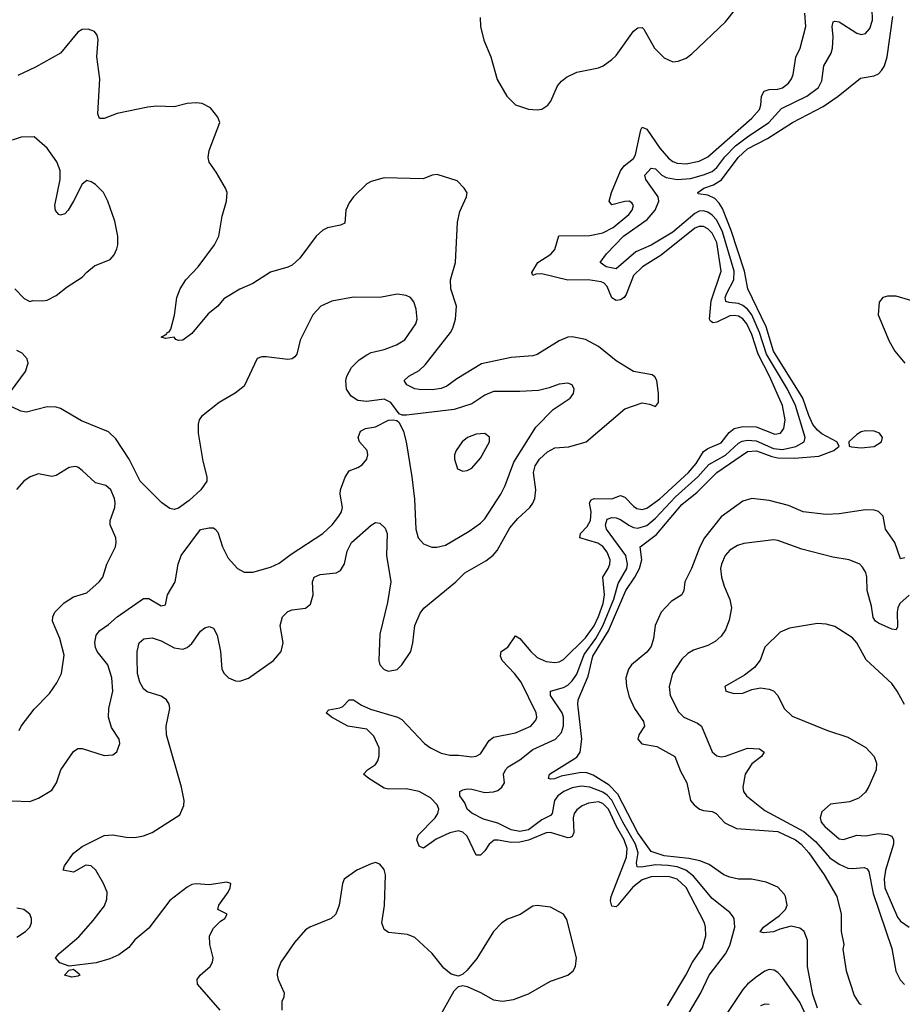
# Model space of a CAD drawing. Header units: inches. Extents: x 1771504 to 1971212, y 471788 to 643615.
# Tile 435 of 587: x 1835224 to 1839258, y 623177 to 627680. Entities that reach past the tile are written whole.
import ezdxf

# ---------------------------------------------------------------- set-up
doc = ezdxf.new("R2010")
doc.units = ezdxf.units.IN
doc.header["$MEASUREMENT"] = 0
doc.layers.add('B8632', color=7, linetype='Continuous')

msp = doc.modelspace()

# ---------------------------------------------------------------- linework, layer by layer
at = {"layer": 'B8632', "color": 5}
for points, elevation in [([(1838184.5, 623170), (1838269.2, 623310), (1838299, 623370), (1838344.4, 623435.6), (1838360.7, 623490), (1838359.1, 623530), (1838353.7, 623550), (1838270, 623711.3), (1838230, 623748.8), (1838190, 623761.4), (1838110, 623760.1), (1838070, 623746.6), (1838026.9, 623713.1), (1837957.7, 623630), (1837950, 623623.7), (1837930, 623626.6), (1837923.9, 623650), (1837927.8, 623670), (1837998.1, 623850), (1838000.9, 623890), (1837987.3, 623930), (1837951.9, 623990), (1837914.7, 624070), (1837890, 624096.3), (1837870, 624102.7), (1837823.6, 624096.4), (1837795.4, 624084.6), (1837770, 624066.8), (1837758.4, 624050), (1837753.1, 624030), (1837756.7, 623963.3), (1837750, 623944.5), (1837739.6, 623940.4), (1837730, 623938.1), (1837650, 623963.4), (1837630, 623960.8), (1837550, 623928), (1837510, 623918.4), (1837470, 623917.1), (1837411.6, 623928.4), (1837392.8, 623927.2), (1837370.2, 623910), (1837350, 623879.3), (1837330, 623859.3), (1837310, 623858.9), (1837270, 623946.8), (1837250, 623965.2), (1837230, 623970.4), (1837190, 623961.1), (1837126.9, 623933.1), (1837070, 623890.7), (1837050, 623900.3), (1837038.9, 623930), (1837044.9, 623950), (1837123.4, 624030), (1837135.6, 624050), (1837139, 624070), (1837131.6, 624090), (1837101, 624121), (1837050.5, 624150.5), (1836990, 624162.5), (1836910, 624161.5), (1836890, 624165.8), (1836819.7, 624210), (1836795.6, 624230), (1836813, 624250), (1836850, 624273.4), (1836860.2, 624290), (1836866.3, 624313.7), (1836866.8, 624350), (1836842.8, 624402.8), (1836810, 624435), (1836724.4, 624450), (1836649.6, 624490), (1836624.5, 624510), (1836636.6, 624523.4), (1836687.4, 624532.6), (1836701, 624539), (1836730, 624570.4), (1836750, 624569), (1836785.6, 624545.6), (1836826.9, 624526.9), (1836950.1, 624490.1), (1836970, 624479.3), (1837074.7, 624370), (1837102.3, 624350), (1837150, 624325.7), (1837190, 624316.5), (1837230, 624317.3), (1837290, 624309.3), (1837310, 624312.4), (1837330, 624322.8), (1837370, 624383.2), (1837390, 624399), (1837490, 624419.3), (1837559.8, 624450), (1837582.8, 624477.2), (1837587.7, 624490), (1837584.1, 624510), (1837515.8, 624650), (1837486.4, 624690), (1837429.9, 624750), (1837421.2, 624770), (1837424.2, 624790), (1837454.5, 624810), (1837490, 624862.4), (1837510, 624850.3), (1837559.7, 624790), (1837590, 624763.8), (1837630, 624745.1), (1837670, 624741), (1837690, 624744.1), (1837710, 624754.2), (1837810, 624854), (1837850, 624907.6), (1837870, 624950.1), (1837890.5, 625010.5), (1837897.3, 625050), (1837888.7, 625130), (1837913.6, 625170), (1837921.6, 625190), (1837922.5, 625210), (1837910, 625244.4), (1837890, 625270.9), (1837866.2, 625286.2), (1837783.9, 625310), (1837786.8, 625330), (1837817.5, 625362.5), (1837832.8, 625390), (1837836, 625430), (1837828.7, 625470), (1837835.9, 625484.1), (1837850, 625490.5), (1837930, 625488.9), (1837970, 625504.4), (1837990, 625497.1), (1838030, 625455), (1838045.5, 625445.5), (1838070, 625440.8), (1838090, 625446.3), (1838150, 625489.1), (1838281.3, 625610), (1838315.4, 625650), (1838350, 625705.9), (1838370, 625719.5), (1838430, 625745.2), (1838467.6, 625792.4), (1838490, 625811.4), (1838530, 625820.3), (1838590, 625818.1), (1838675, 625785), (1838701.3, 625790), (1838717.5, 625810), (1838722.5, 625850), (1838710, 625915.3), (1838651.9, 626050), (1838599, 626150), (1838570, 626240.5), (1838547.1, 626290), (1838530, 626312), (1838510, 626323.7), (1838490, 626328.2), (1838470, 626325.7), (1838410, 626297.1), (1838393.4, 626293.4), (1838381, 626301), (1838377, 626310), (1838385, 626395), (1838429.9, 626530.1), (1838410, 626661.2), (1838390, 626704.3), (1838370, 626724.3), (1838350, 626735.3), (1838330, 626735.2), (1838310, 626726.3), (1838156.1, 626603.9), (1838070.1, 626550), (1838030.1, 626509.9), (1837996.4, 626423.6), (1837986.4, 626410), (1837970, 626398.6), (1837950, 626395.8), (1837930, 626407.8), (1837910, 626460.7), (1837895.2, 626475.2), (1837881.3, 626481.3), (1837822, 626490), (1837730, 626489.3), (1837610, 626518), (1837582.8, 626517.2), (1837569.8, 626509.8), (1837564.5, 626524.5), (1837592.9, 626570), (1837651.4, 626608.6), (1837670.3, 626629.7), (1837688.2, 626691.8), (1837830, 626693.3), (1837890, 626706.1), (1837937.3, 626730), (1838008.8, 626790), (1838023.1, 626810), (1838029.7, 626830), (1838022.6, 626842.6), (1838010, 626849.7), (1837990, 626848.7), (1837930, 626833), (1837918, 626850), (1837928.4, 626890), (1837970.3, 626989.7), (1837987.5, 627012.5), (1838030, 627045.7), (1838038.3, 627061.7), (1838063.1, 627176.9), (1838070, 627188.9), (1838090, 627179.4), (1838150, 627093.2), (1838190, 627046.5), (1838210, 627031.3), (1838230, 627023.7), (1838270, 627021.9), (1838330, 627034), (1838370, 627052.5), (1838570.5, 627230), (1838605.2, 627270), (1838612, 627290), (1838615.4, 627330), (1838626.5, 627353.5), (1838650, 627361.8), (1838690, 627362.4), (1838710, 627368.2), (1838738.5, 627390), (1838752.1, 627410), (1838759.1, 627430), (1838771.2, 627508.8), (1838791.6, 627550), (1838817.6, 627650), (1838812.7, 627710)], 380), ([(1838282.8, 623137.2), (1838336.7, 623230), (1838376.2, 623310), (1838450, 623407.6), (1838470, 623446.3), (1838492.1, 623530), (1838489.1, 623569.1), (1838482.1, 623582.1), (1838470, 623596.8), (1838390, 623661.6), (1838303.4, 623763.4), (1838268.7, 623790), (1838230, 623805.3), (1838188.3, 623811.7), (1838130, 623815.6), (1838064.5, 623804.5), (1838046.5, 623806.5), (1838044, 623824), (1838050.6, 623870), (1838038.8, 623910), (1837980.9, 624010), (1837930.5, 624110.5), (1837910, 624133.5), (1837890, 624146.7), (1837830, 624170.2), (1837790, 624175.3), (1837750, 624166.5), (1837711.8, 624150), (1837684, 624130), (1837668.7, 624110), (1837658.3, 624050), (1837650, 624040.2), (1837610, 624020.1), (1837550, 623975.8), (1837510, 623967.4), (1837470, 623975), (1837410, 624005.9), (1837344.4, 624024.4), (1837290, 624052.1), (1837269.5, 624069.5), (1837258.3, 624098.3), (1837235.6, 624130), (1837235.5, 624150), (1837250, 624158.7), (1837270, 624162.3), (1837290, 624161.5), (1837350, 624146.2), (1837390, 624148.2), (1837410, 624154.7), (1837428.4, 624170), (1837439.2, 624190), (1837435.8, 624230), (1837444.4, 624250), (1837457.2, 624262.8), (1837510, 624295.1), (1837570, 624342.7), (1837673.7, 624390), (1837700.1, 624419.9), (1837709.9, 624450.1), (1837709.9, 624490), (1837703.4, 624510), (1837650.6, 624590), (1837649.8, 624610), (1837710, 624626.3), (1837730, 624637.4), (1837750, 624656.8), (1837770, 624687.3), (1837803.7, 624776.3), (1837857.4, 624850), (1837890, 624907.9), (1837939.1, 625030), (1837958.8, 625101.2), (1837998.4, 625170), (1838002.6, 625190), (1837994.1, 625230), (1837906, 625350), (1837902.2, 625370), (1837910, 625396.5), (1837930, 625404.3), (1837950, 625402.1), (1837970, 625395.1), (1838008.1, 625368.1), (1838030, 625358.2), (1838050, 625355.4), (1838090, 625366.5), (1838130, 625400.6), (1838221.3, 625498.7), (1838323.1, 625590), (1838373.4, 625646.6), (1838450, 625688.1), (1838510, 625743.3), (1838527.1, 625752.9), (1838550, 625757.4), (1838590, 625754.1), (1838670, 625719.7), (1838710, 625714), (1838772.1, 625727.9), (1838810.5, 625750), (1838814.8, 625770), (1838770, 625916.4), (1838733.4, 625990), (1838637.9, 626150), (1838606, 626250), (1838570, 626329.9), (1838550, 626356.8), (1838530, 626373.5), (1838510, 626382.5), (1838466.3, 626386.3), (1838452.2, 626392.2), (1838449.3, 626410), (1838455.9, 626430), (1838488.4, 626490), (1838490.4, 626530), (1838437.1, 626710), (1838410, 626763), (1838390, 626786.7), (1838370, 626800.4), (1838350, 626806.1), (1838330, 626804.2), (1838310, 626794.7), (1838210, 626709.1), (1838110, 626649.2), (1838040.8, 626619.2), (1837950, 626541.2), (1837904.7, 626550), (1837878, 626570), (1837906.9, 626610), (1837984, 626690), (1838092.8, 626767.2), (1838128.8, 626810), (1838144.9, 626850), (1838142.7, 626870), (1838085.9, 626950), (1838081.7, 626970), (1838110, 627001), (1838130, 626998.2), (1838159.8, 626970), (1838179.2, 626959.2), (1838228.8, 626948.8), (1838290, 626954.5), (1838350, 626970.1), (1838390, 626986.6), (1838410, 627003.8), (1838447.4, 627052.6), (1838496.6, 627103.4), (1838550, 627145.2), (1838649, 627210), (1838706.4, 627273.6), (1838821.5, 627330), (1838875.7, 627370), (1838890, 627400.5), (1838899.1, 627470), (1838933.3, 627526.7), (1838939.9, 627550), (1838942.5, 627602.5), (1838938.2, 627650), (1838942, 627670), (1838950, 627674.2), (1838970, 627670.8), (1839050, 627619), (1839070, 627613), (1839090, 627616.9), (1839110, 627639.5), (1839121.5, 627678.5), (1839120.4, 627730)], 360), ([(1837328.2, 627690), (1837330.4, 627650), (1837346, 627586), (1837377.1, 627510), (1837406.2, 627406.2), (1837450.4, 627330.4), (1837490, 627290.7), (1837550, 627270.5), (1837590, 627268.2), (1837610, 627270.6), (1837638, 627290), (1837652.4, 627307.6), (1837682.5, 627377.5), (1837700.4, 627399.7), (1837722.7, 627417.3), (1837770, 627440.2), (1837870, 627460.7), (1837891.3, 627470), (1837930, 627497.6), (1837950, 627516.9), (1838030, 627627.5), (1838050, 627643.9), (1838070, 627644.6), (1838077.3, 627637.3), (1838126, 627550), (1838170, 627506.5), (1838210, 627488.1), (1838233.2, 627490), (1838270, 627504), (1838296.4, 627523.6), (1838450, 627670.3), (1838498, 627730)], 420), ([(1838870, 623159.8), (1838850, 623221.3), (1838825, 623350), (1838825, 623470), (1838809.9, 623509.9), (1838790, 623525.6), (1838750, 623533.8), (1838698.9, 623521.1), (1838670, 623509), (1838623.5, 623503.5), (1838608.4, 623508.4), (1838623.5, 623530), (1838696.8, 623583.2), (1838725.2, 623610), (1838732.7, 623630), (1838725.1, 623670), (1838719.4, 623679.4), (1838690, 623712.3), (1838635.5, 623735.5), (1838569.5, 623749.5), (1838510.3, 623749.7), (1838470, 623758), (1838442, 623770), (1838376.1, 623816.1), (1838332.7, 623832.7), (1838283.3, 623843.3), (1838170, 623856), (1838110, 623875.9), (1838050, 623961.2), (1837958.1, 624138.1), (1837918.7, 624178.7), (1837845.6, 624225.6), (1837816.2, 624236.2), (1837790, 624236.9), (1837699, 624221.1), (1837668.9, 624208.9), (1837650, 624206.2), (1837640.9, 624210), (1837645.6, 624230), (1837770, 624307.8), (1837785.8, 624330), (1837792.8, 624390), (1837775.3, 624550), (1837777.4, 624570), (1837821.9, 624678.1), (1837843, 624770), (1837914.7, 624885.3), (1837995, 625070), (1838036.2, 625130), (1838057.3, 625170), (1838067.7, 625210), (1838059.8, 625270), (1838134.7, 625325.3), (1838250, 625463.1), (1838320, 625520), (1838410, 625609.7), (1838550, 625705.7), (1838591.4, 625708.6), (1838662.1, 625682.1), (1838690, 625676.4), (1838765, 625675), (1838876.2, 625683.8), (1838945.1, 625710), (1838969.6, 625730), (1838958.7, 625750), (1838890, 625786.4), (1838870, 625803), (1838850, 625829.4), (1838830.6, 625870), (1838803, 625950), (1838670, 626164.3), (1838636.2, 626276.2), (1838551.7, 626450), (1838537.6, 626530), (1838476.7, 626716.7), (1838436.2, 626816.2), (1838421.4, 626841.4), (1838401.9, 626861.9), (1838370, 626877.3), (1838324.6, 626884.6), (1838323, 626890), (1838351, 626910), (1838394.6, 626925.4), (1838432.2, 626947.8), (1838508.2, 627050), (1838550.4, 627090), (1838642.5, 627137.5), (1838756.1, 627210), (1838896.9, 627283.1), (1838964.6, 627330), (1839067.4, 627412.6), (1839130, 627424.2), (1839150, 627432.7), (1839165.4, 627450), (1839176.9, 627470), (1839189.1, 627510.9), (1839214.8, 627694.8)], 340), ([(1836140.5, 623150), (1836036.9, 623270), (1836035.4, 623290), (1836048.3, 623310), (1836093.7, 623350), (1836104.4, 623370), (1836108.5, 623390), (1836093.1, 623450), (1836092, 623490), (1836110, 623524.9), (1836142, 623558), (1836160.9, 623570), (1836172, 623590), (1836129.3, 623610), (1836133.6, 623630), (1836176.4, 623690), (1836186.3, 623710), (1836189, 623730), (1836170, 623736.3), (1836090, 623724.2), (1836030, 623728.7), (1836010, 623724.8), (1835990, 623713.5), (1835910, 623652.3), (1835814.1, 623525.9), (1835750, 623471.5), (1835722.3, 623437.7), (1835676.8, 623403.2), (1835635.3, 623384.7), (1835572.8, 623367.2), (1835450, 623352.3), (1835406.5, 623366.5), (1835387.8, 623390), (1835404.2, 623410), (1835493.9, 623486.1), (1835559.8, 623560.2), (1835611.8, 623628.2), (1835622.2, 623657.8), (1835623, 623690), (1835607, 623730), (1835571.3, 623791.3), (1835550, 623809.8), (1835526.1, 623813.9), (1835470, 623781.2), (1835422, 623790), (1835429, 623810), (1835470, 623867.7), (1835510, 623899.5), (1835610, 623948.8), (1835650, 623952), (1835710, 623941.3), (1835750, 623940.2), (1835790, 623947.2), (1835830, 623962.6), (1835956.1, 624043.9), (1835974.2, 624085.8), (1835975.1, 624110), (1835963.9, 624170), (1835894.8, 624410), (1835894, 624450), (1835910.8, 624530), (1835907.6, 624550), (1835894.8, 624570), (1835870, 624587.1), (1835806.4, 624606.4), (1835790, 624620.4), (1835773.4, 624650), (1835762, 624690), (1835760.5, 624759.5), (1835761.2, 624790), (1835769.8, 624830), (1835790.7, 624849.3), (1835830, 624852.5), (1835870, 624840.2), (1835930, 624807.2), (1835970, 624800.9), (1835990, 624808.9), (1836010, 624827), (1836050, 624883.8), (1836070, 624899.3), (1836090, 624905.5), (1836110, 624898), (1836125.7, 624865.7), (1836141.6, 624790), (1836147.3, 624710), (1836157.7, 624690), (1836178.7, 624670), (1836210, 624656.5), (1836230, 624655.5), (1836270, 624669.1), (1836384, 624750), (1836419.3, 624790), (1836428.9, 624830), (1836414.8, 624910), (1836425.3, 624950), (1836450, 624973.8), (1836470, 624982), (1836530, 624988.9), (1836552.9, 625007.1), (1836565.8, 625050), (1836562.5, 625110), (1836569.9, 625130.1), (1836596.6, 625143.4), (1836669.8, 625150.2), (1836690, 625160.9), (1836708.4, 625191.6), (1836720.5, 625250), (1836739.9, 625290), (1836830, 625368.8), (1836850, 625380.2), (1836870, 625378.4), (1836894.7, 625354.7), (1836903.3, 625330), (1836901.2, 625230), (1836919.8, 625110), (1836905.6, 625014.4), (1836870.3, 624870), (1836864.9, 624750), (1836870.3, 624730), (1836890, 624707.8), (1836910, 624700.8), (1836950, 624709.1), (1836971.3, 624730), (1837011.8, 624790), (1837021.3, 624830), (1837029.7, 624910), (1837054.5, 624965.5), (1837070.6, 624989.4), (1837217.3, 625110), (1837258.5, 625150), (1837354.4, 625205.6), (1837388.7, 625231.3), (1837406.8, 625253.2), (1837464.1, 625355.9), (1837500.7, 625399.3), (1837556.1, 625450), (1837570, 625468.9), (1837579, 625490), (1837583.4, 625530), (1837572.5, 625610), (1837580, 625640), (1837599.2, 625670), (1837636.2, 625703.8), (1837670, 625721.9), (1837733.5, 625726.5), (1837813, 625750), (1837990, 625900.2), (1838070, 625928.2), (1838102.5, 625922.5), (1838130, 625911.3), (1838144, 625930), (1838144, 625970), (1838136, 626030), (1838127, 626047), (1838115.6, 626055.6), (1838030, 626071.3), (1837950, 626119.4), (1837870, 626185.2), (1837810, 626217.1), (1837750, 626229.8), (1837730, 626227.8), (1837690, 626211.7), (1837590, 626148.4), (1837570, 626142.9), (1837470, 626134.8), (1837334.3, 626105.7), (1837222.1, 626037.9), (1837175.7, 626004.3), (1837150, 625993.9), (1837110, 625987.6), (1837050, 625989), (1837030, 625992.4), (1836993.1, 626010), (1836981, 626030), (1837002.6, 626050), (1837050, 626076.3), (1837078, 626102), (1837192.4, 626250), (1837204.1, 626270), (1837215.5, 626310), (1837219.8, 626370), (1837195.2, 626450), (1837193.1, 626490), (1837215.6, 626570), (1837224.9, 626755.1), (1837236.4, 626803.6), (1837266.6, 626870), (1837269.1, 626889.1), (1837255.3, 626910), (1837223.1, 626943.1), (1837132, 626972), (1837110, 626969.5), (1837067.5, 626952.5), (1836890, 626957.2), (1836830, 626940.9), (1836810, 626929.4), (1836750.4, 626870), (1836730, 626842.7), (1836715.3, 626810), (1836710.3, 626749.7), (1836690, 626740.5), (1836631.3, 626728.7), (1836610, 626717.4), (1836578.9, 626690), (1836504.4, 626590), (1836470, 626557.6), (1836450, 626547.8), (1836370, 626525.1), (1836290, 626473.3), (1836230, 626448), (1836156.9, 626403.1), (1836130, 626369.5), (1836085.2, 626334.7), (1836010, 626245.6), (1835970, 626215.1), (1835950, 626213.2), (1835938, 626218), (1835930, 626228), (1835890, 626222), (1835870, 626228.7), (1835896.4, 626243.6), (1835898, 626250), (1835906.6, 626253.4), (1835915.1, 626264.9), (1835931.5, 626328.5), (1835941.6, 626410), (1835957, 626450), (1835982.9, 626490), (1836039.6, 626550), (1836113.6, 626650), (1836133.6, 626690), (1836150, 626782), (1836169.5, 626850), (1836172.3, 626890), (1836165.2, 626910), (1836122.5, 626982.5), (1836089.5, 627029.5), (1836086, 627050), (1836090, 627082), (1836139, 627210), (1836130, 627235.3), (1836096.6, 627276.6), (1836057.6, 627297.6), (1836030, 627300.7), (1835990, 627297), (1835930, 627282), (1835850, 627285.1), (1835810, 627280.5), (1835670, 627251.6), (1835610, 627229), (1835589, 627229), (1835581.6, 627250), (1835589.8, 627410), (1835576.4, 627510), (1835583, 627590), (1835577.6, 627610), (1835566, 627626), (1835536.6, 627636.6), (1835510, 627636.3), (1835490, 627623), (1835410, 627527), (1835296, 627464), (1835214.9, 627425.1)], 420), ([(1835202, 626450), (1835244.7, 626404.7), (1835270, 626392), (1835284, 626396), (1835330, 626394.4), (1835350, 626397.6), (1835390, 626419.3), (1835440.9, 626459.1), (1835510, 626503.1), (1835530, 626525.5), (1835565.9, 626554.1), (1835637, 626583), (1835655.6, 626604.4), (1835667.5, 626632.5), (1835671.8, 626650), (1835671.6, 626690), (1835658.9, 626758.9), (1835627.3, 626850), (1835606.6, 626890), (1835570, 626926.6), (1835550, 626939.3), (1835530, 626945.2), (1835510, 626928.7), (1835470.3, 626850), (1835444.9, 626810), (1835430, 626792.7), (1835410, 626786.6), (1835402, 626790), (1835387.3, 626807.3), (1835384.5, 626830), (1835408.5, 626950), (1835408, 626990), (1835393, 627030), (1835350, 627092.7), (1835290, 627144), (1835230, 627143.7), (1835190, 627129.4)], 440), ([(1835190, 624107.6), (1835270, 624104.6), (1835310, 624119.6), (1835370, 624156.5), (1835392.3, 624190), (1835411.6, 624250), (1835470, 624334), (1835490, 624347.3), (1835510, 624347.7), (1835610, 624315.8), (1835650, 624318.4), (1835668.3, 624331.7), (1835681.7, 624370), (1835679.1, 624390), (1835643.9, 624443.9), (1835629.8, 624490), (1835630.7, 624530), (1835649.8, 624610), (1835645.5, 624670), (1835626.3, 624730), (1835577.8, 624790), (1835570, 624809.6), (1835567.9, 624832.1), (1835573.9, 624866.1), (1835590, 624887.2), (1835630, 624914.7), (1835668.9, 624950), (1835790, 625033.4), (1835813.5, 625033.5), (1835870, 624999.7), (1835890, 625004.6), (1835899.8, 625050), (1835934.5, 625110), (1835947.7, 625190), (1835962.5, 625230), (1836050, 625348), (1836090, 625355.8), (1836110, 625355.8), (1836118, 625350), (1836130, 625336.3), (1836151.1, 625270), (1836177, 625217), (1836219.5, 625170), (1836250, 625152.9), (1836290, 625153.1), (1836370, 625176.9), (1836410, 625195.3), (1836464.1, 625235.9), (1836609.3, 625330.7), (1836651.7, 625370), (1836683.1, 625410), (1836695.1, 625430), (1836699.8, 625450), (1836689, 625510), (1836689.8, 625530), (1836711.2, 625588.8), (1836730, 625617), (1836770, 625631.6), (1836790, 625643.9), (1836810.9, 625670.9), (1836815.3, 625690), (1836811.8, 625710), (1836777.4, 625750), (1836771.1, 625770), (1836781.6, 625798.4), (1836804, 625810), (1836850, 625817.8), (1836910, 625848.4), (1836930.7, 625850.7), (1836947.5, 625847.5), (1836958, 625838), (1836977.5, 625797.5), (1836990.2, 625750.2), (1837015.9, 625590), (1837027.9, 625487.9), (1837034.3, 625350), (1837044.9, 625310), (1837070, 625282.8), (1837108.5, 625268.5), (1837130, 625267.3), (1837170, 625277.1), (1837278.5, 625341.5), (1837330, 625377.7), (1837350, 625397.5), (1837423.4, 625510), (1837443.2, 625550), (1837483.3, 625656.7), (1837583.1, 625816.9), (1837662.4, 625897.6), (1837739.5, 625950), (1837755.6, 625970), (1837758.4, 625990), (1837749.2, 626010), (1837730, 626018), (1837690, 626013.7), (1837643.9, 625996.1), (1837594.9, 625985.1), (1837510, 625979.3), (1837390, 625979.8), (1837350, 625963.1), (1837290, 625923.9), (1837210, 625897.3), (1836991.5, 625871.5), (1836971.8, 625871.8), (1836958, 625878), (1836920.4, 625930), (1836890, 625945.3), (1836810, 625934.2), (1836770, 625938.9), (1836738.6, 625958.6), (1836717.7, 625990), (1836715.1, 626030), (1836719.8, 626050), (1836740.9, 626090), (1836775.2, 626124.8), (1836810, 626148.1), (1836830, 626158), (1836890, 626172.3), (1836946.7, 626193.3), (1836984.4, 626215.6), (1837035.1, 626290), (1837041, 626310), (1837036.6, 626356.6), (1837026, 626390), (1837009.6, 626409.6), (1836990, 626419.3), (1836950, 626424.5), (1836870, 626409.5), (1836750, 626411.2), (1836650, 626393.3), (1836600.4, 626370), (1836564.2, 626330), (1836505.6, 626214.4), (1836490.4, 626150), (1836481.4, 626138.6), (1836470, 626129.6), (1836450, 626126.3), (1836350, 626138.9), (1836330, 626138.9), (1836310, 626131.3), (1836250, 626003.6), (1836208.4, 625971.6), (1836135.8, 625930), (1836054.8, 625865.2), (1836044.9, 625850), (1836039.5, 625830), (1836039.6, 625790), (1836061.4, 625661.4), (1836079, 625590), (1836078.5, 625570), (1836051.4, 625530), (1835999.1, 625480.9), (1835950, 625446.4), (1835930, 625440.9), (1835910, 625444.2), (1835874, 625470), (1835774.4, 625570), (1835724.8, 625670), (1835663.1, 625763.1), (1835630, 625795.1), (1835506.4, 625846.4), (1835410, 625901.6), (1835390, 625907.8), (1835350, 625909.7), (1835255.2, 625884.8), (1835229.5, 625890), (1835187.1, 625910)], 440), ([(1839342.9, 626382.9), (1839230, 626415.7), (1839190, 626416.4), (1839170.1, 626409.9), (1839151.9, 626388.1), (1839147.9, 626330), (1839197.9, 626210), (1839225, 626165), (1839269.8, 626109.8)], 340), ([(1835181.5, 625978.6), (1835250, 626072), (1835262, 626110), (1835258, 626130), (1835234.6, 626154.6), (1835210, 626168)], 440), ([(1835221.5, 624430), (1835230.9, 624450), (1835290, 624527.2), (1835360.7, 624599.3), (1835393, 624647), (1835415.3, 624690), (1835426.3, 624773.7), (1835407.8, 624850), (1835374, 624930), (1835375.5, 624950), (1835384.6, 624970), (1835426.4, 625013.6), (1835470, 625040.2), (1835530, 625058.7), (1835587, 625110), (1835603.7, 625130), (1835621.6, 625190), (1835661, 625270), (1835665.1, 625290), (1835663, 625310), (1835636.9, 625370), (1835638, 625390), (1835658.7, 625450), (1835660.5, 625470), (1835656.9, 625490), (1835639.6, 625530), (1835617.2, 625550), (1835570, 625562.6), (1835510, 625619.3), (1835490, 625633.8), (1835476.9, 625636.9), (1835450, 625633), (1835390, 625595.3), (1835370, 625591), (1835310, 625602.9), (1835271, 625590), (1835242, 625570), (1835208.9, 625531.1)], 460), ([(1839270, 625218.4), (1839250, 625214.5), (1839223.7, 625290), (1839181.1, 625350), (1839170.4, 625410.4), (1839150, 625431.2), (1839130, 625436.8), (1839090, 625438), (1838970, 625419.8), (1838910, 625417.7), (1838805.2, 625430), (1838738.4, 625458.4), (1838650, 625480.7), (1838570, 625489.8), (1838530, 625478.6), (1838430, 625406.8), (1838354.9, 625310), (1838332.2, 625270), (1838295, 625170), (1838263.9, 625110), (1838259.7, 625070), (1838250.3, 625050), (1838201.1, 625018.9), (1838156.8, 624970), (1838128.3, 624910), (1838121.1, 624850), (1838110, 624813), (1838090, 624787.3), (1838021.2, 624730), (1838006.8, 624710), (1837995, 624670), (1837997.4, 624630), (1838010, 624583), (1838034.9, 624530), (1838076.1, 624470), (1838080.2, 624450), (1838054.7, 624410), (1838050.2, 624390), (1838068, 624368), (1838136.5, 624356.5), (1838218, 624310), (1838243.9, 624243.9), (1838273.7, 624190), (1838290.7, 624110), (1838306.8, 624090), (1838331.3, 624070), (1838350, 624063), (1838390, 624059.3), (1838406.8, 624050), (1838447.4, 624007.4), (1838500.6, 623980.6), (1838690, 623967.2), (1838770.1, 623930), (1838795.4, 623910), (1838830.6, 623870), (1838901, 623770), (1838959.3, 623670), (1838979.1, 623590), (1838979.1, 623510), (1838991, 623450), (1838987.3, 623430), (1839002, 623330), (1839038, 623218), (1839061.4, 623181.4), (1839070, 623176)], 340), ([(1839290, 625048.7), (1839247.5, 625010), (1839237.4, 624990), (1839234.2, 624970), (1839236.4, 624903.6), (1839230, 624889.7), (1839210, 624892.4), (1839150, 624920.2), (1839135.6, 624930), (1839125.5, 624945.5), (1839117.4, 624997.4), (1839097.3, 625070), (1839096.5, 625130), (1839091.6, 625151.6), (1839077.1, 625177.1), (1839064, 625190), (1839015.3, 625210), (1838941.5, 625221.5), (1838798.9, 625258.9), (1838690, 625298), (1838670, 625301.6), (1838534.7, 625285.3), (1838504.3, 625275.7), (1838470, 625254.7), (1838449.2, 625230), (1838431.2, 625190), (1838427.6, 625170), (1838432.2, 625130), (1838443.8, 625090), (1838470, 625028.2), (1838477.4, 624990), (1838466.2, 624933.8), (1838450.2, 624890), (1838430, 624860.5), (1838403.1, 624836.9), (1838370, 624817.7), (1838303.8, 624796.2), (1838278.5, 624781.5), (1838250, 624756.4), (1838208.2, 624690), (1838193.2, 624630), (1838197.5, 624590), (1838234.9, 624514.9), (1838259.6, 624490), (1838322.4, 624462.4), (1838340.3, 624450), (1838390, 624331.7), (1838410, 624313.4), (1838430, 624309.3), (1838450, 624312.5), (1838550, 624349.2), (1838605.5, 624345.5), (1838627.7, 624330), (1838614, 624310), (1838570, 624276.8), (1838540.1, 624230), (1838529.4, 624170), (1838533.2, 624150), (1838546.5, 624130), (1838630, 624064), (1838808.1, 623968.1), (1838861.7, 623921.7), (1838927.6, 623847.6), (1838970, 623817.6), (1839010, 623800.3), (1839030, 623798.2), (1839083.6, 623803.6), (1839097.3, 623797.3), (1839105, 623785), (1839124.5, 623684.5), (1839210, 623432.2), (1839229.2, 623329.2), (1839249, 623289), (1839267.8, 623267.8)], 360), ([(1839268.5, 624548.5), (1839235.1, 624610), (1839210, 624644.2), (1839092.5, 624752.5), (1839050.8, 624830), (1839030, 624853.5), (1838950, 624904.4), (1838910, 624916.4), (1838870, 624919.1), (1838742.7, 624897.2), (1838700.3, 624879.7), (1838630.7, 624810), (1838608.8, 624751.2), (1838582.3, 624717.7), (1838537.8, 624682.2), (1838447.3, 624630), (1838451, 624610), (1838490, 624598.7), (1838530, 624600.3), (1838570, 624616.4), (1838610, 624624.4), (1838650, 624618.4), (1838670, 624610.4), (1838688.9, 624588.9), (1838719, 624530), (1838754.4, 624494.4), (1838916.3, 624430), (1839010, 624399), (1839092.3, 624352.3), (1839130.2, 624310.3), (1839139.9, 624279.9), (1839138.7, 624250), (1839106.1, 624173.9), (1839090, 624147.3), (1839059.4, 624120.6), (1839017.2, 624102.8), (1838930, 624092.7), (1838890, 624057.2), (1838882.4, 624030), (1838887.6, 624010), (1838904.9, 623990), (1838970, 623934.3), (1838990, 623930.3), (1839050, 623950.3), (1839090, 623947.4), (1839150, 623958.4), (1839190, 623954), (1839210, 623945.7), (1839218.5, 623930), (1839218.3, 623910), (1839181, 623790), (1839175.9, 623750), (1839178.1, 623710), (1839236.4, 623576.4), (1839250, 623557.6), (1839290.4, 623530.4)], 380), ([(1837130, 623096.3), (1837210, 623239.1), (1837230, 623258.8), (1837250, 623263), (1837270, 623258.4), (1837330, 623231.6), (1837390, 623196.9), (1837431.5, 623191.5), (1837481.4, 623198.6), (1837550, 623225.8), (1837650, 623282.6), (1837729.5, 623310.5), (1837754, 623330), (1837764, 623350), (1837769.2, 623390), (1837725.1, 623565.1), (1837710, 623589), (1837650, 623621.6), (1837590, 623629.8), (1837570, 623626), (1837511.5, 623588.5), (1837454.1, 623565.9), (1837427.4, 623550), (1837390, 623509.7), (1837312.8, 623387.2), (1837270, 623334), (1837250, 623315.1), (1837230, 623305.2), (1837195.6, 623315.6), (1837162.8, 623342.8), (1837109.7, 623410), (1837030, 623482.7), (1836996.4, 623496.4), (1836910, 623506.2), (1836890, 623518.9), (1836879.8, 623550), (1836891.2, 623628.8), (1836895.8, 623770), (1836890, 623793.6), (1836870, 623818.3), (1836850, 623825.7), (1836830, 623819.8), (1836764.4, 623790), (1836707.2, 623750), (1836699.5, 623730), (1836683.6, 623630), (1836668.8, 623590), (1836648.2, 623570), (1836550, 623530.7), (1836530, 623517.4), (1836480.7, 623459.3), (1836417.5, 623370), (1836401.6, 623330), (1836401.2, 623310), (1836405.6, 623290), (1836433.4, 623230), (1836431.5, 623210), (1836422.7, 623190), (1836422, 623150)], 420), ([(1835210, 623484.6), (1835249.6, 623510), (1835269.7, 623530), (1835277.3, 623550), (1835277.3, 623570), (1835269.6, 623590), (1835242.7, 623610), (1835210, 623616.5)], 440), ([(1838821.1, 623121.1), (1838790, 623186.5), (1838710, 623300.3), (1838690, 623322.4), (1838673.1, 623333.1), (1838650, 623335.9), (1838630, 623328.3), (1838590, 623302), (1838551.5, 623270), (1838530, 623245), (1838453.4, 623130)], 360), ([(1838650, 623176.8), (1838630, 623178.5), (1838610.4, 623170)], 380)]:
    msp.add_lwpolyline(points, dxfattribs=dict(at, elevation=elevation))
for points, elevation in [([(1837350, 625787.8), (1837310, 625784.5), (1837270.4, 625770), (1837245.7, 625750), (1837218.7, 625710), (1837212, 625690), (1837211.8, 625670), (1837225.5, 625625.5), (1837250, 625615.5), (1837270, 625618.4), (1837290, 625628.5), (1837330, 625675.3), (1837371.1, 625750), (1837371.1, 625771.1)], 460), ([(1839090, 625799.9), (1839070, 625795.9), (1839050, 625783.8), (1839014.4, 625750), (1839014.8, 625730), (1839026.2, 625726.2), (1839070, 625722), (1839130, 625728.9), (1839163.1, 625750), (1839167.3, 625770), (1839154.3, 625790), (1839130, 625798)], 340), ([(1835462, 623302), (1835428.7, 623310), (1835450, 623334), (1835470, 623338), (1835496.3, 623316.3), (1835498.8, 623310), (1835490, 623306)], 420)]:
    msp.add_lwpolyline(points, close=True, dxfattribs=dict(at, elevation=elevation))

doc.saveas('drawing.dxf')
